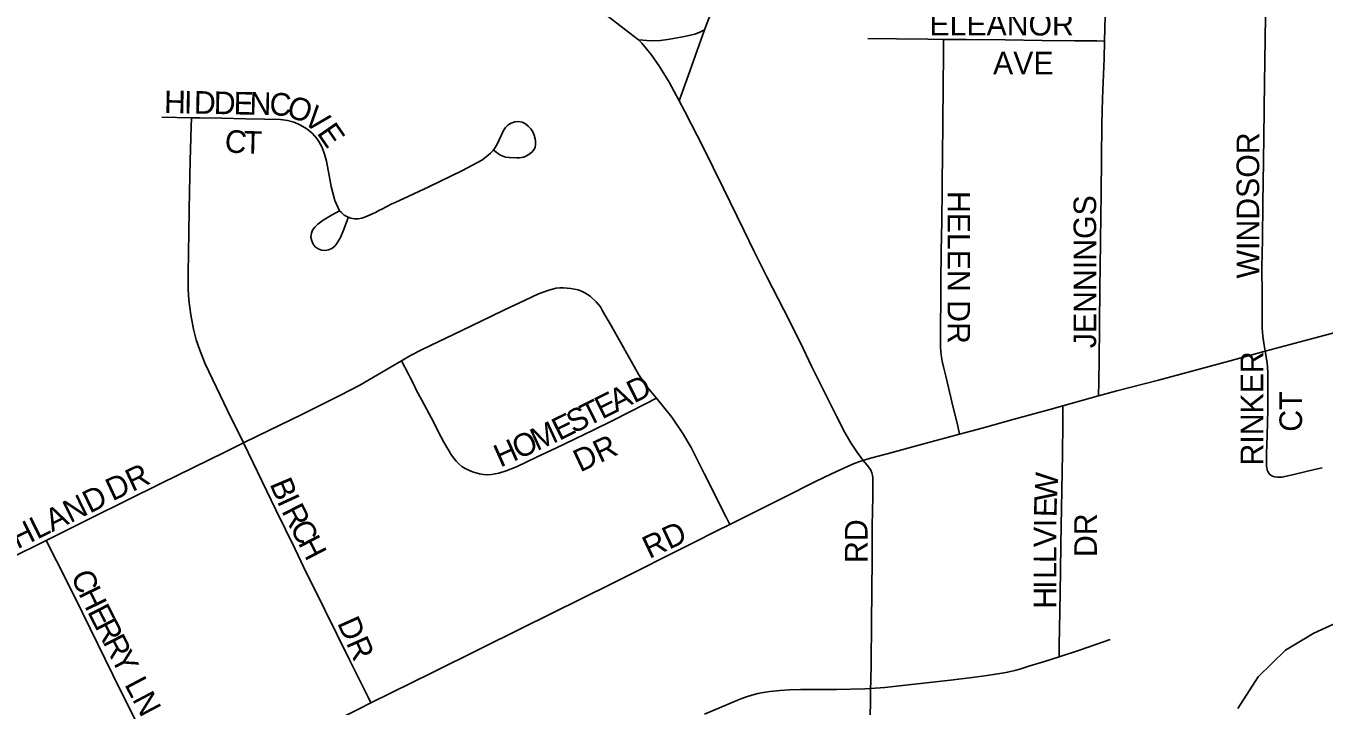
# Model space of a CAD drawing. Extents: x 1443599 to 1910620, y 1028088 to 1361369.
# Drawn here: x 1674513 to 1677386, y 1315218 to 1316722 of the extents above; entities that cross this region are included whole.
import ezdxf

# ---------------------------------------------------------------- set-up
doc = ezdxf.new("R2010")
doc.units = 0
for name, color, linetype in [('GM_X_City_Street', 7, 'Continuous'), ('GM_X_City_Street_Text', 7, 'Continuous'), ('GM_X_Minor_River', 7, 'Continuous')]:
    doc.layers.add(name, color=color, linetype=linetype)

msp = doc.modelspace()

# ---------------------------------------------------------------- linework, layer by layer
at = {"layer": 'GM_X_City_Street'}
for points in [[(1676899.9, 1316689.1), (1676901.6, 1316745.8), (1676903.8, 1316850.6), (1676904.6, 1316935.8), (1676904.4, 1317004.5), (1676904.2, 1317073), (1676904.4, 1317083.2)], [(1675868.8, 1316691.9), (1675856.2, 1316701.6), (1675763.2, 1316773.1)], [(1677255.4, 1316002.9), (1677252.1, 1316021.3), (1677250.1, 1316036.7), (1677248.8, 1316054.2), (1677248.7, 1316065.6), (1677248.6, 1316127.8), (1677248.4, 1316188), (1677249.3, 1316249.9), (1677250.5, 1316331.2), (1677252, 1316423.5), (1677252.6, 1316478.4), (1677253.2, 1316535.4), (1677253.9, 1316601.3), (1677254.5, 1316639.1), (1677255.5, 1316699.3), (1677256.7, 1316777.4)], [(1676014.9, 1316714.1), (1676029.9, 1316754.6)], [(1675868.8, 1316691.9), (1675896.2, 1316689.7), (1675917, 1316690.6), (1675937.6, 1316693), (1675970, 1316699.3), (1675993.4, 1316704.6), (1676003, 1316708), (1676014.9, 1316714.1)], [(1675958.8, 1316556.9), (1675978.4, 1316611.8), (1675994.8, 1316657.8), (1676014.9, 1316714.1)], [(1675958.8, 1316556.9), (1675936.6, 1316598.4), (1675915.2, 1316632.9), (1675896.3, 1316659.4), (1675875.7, 1316684.5), (1675868.8, 1316691.9)], [(1676375.8, 1316694.6), (1676439.4, 1316694), (1676509.2, 1316693.2), (1676543.3, 1316692.8)], [(1676579.2, 1315819.6), (1676574.9, 1315837.4), (1676561.9, 1315891.5), (1676549.1, 1315945.3), (1676543.5, 1315968.5), (1676540.7, 1315981.3), (1676539.2, 1315989.9), (1676537.7, 1316001.8), (1676537, 1316013.1), (1676537.2, 1316063.5), (1676537.4, 1316111.6), (1676537.6, 1316154.7), (1676538.5, 1316224.1), (1676539.5, 1316291), (1676540.5, 1316363), (1676540.6, 1316381.3), (1676541.1, 1316432), (1676541.8, 1316510.3), (1676542.5, 1316587.6), (1676543.2, 1316661.8), (1676543.3, 1316692.8)], [(1676543.3, 1316692.8), (1676594.7, 1316692.3), (1676680.1, 1316691.4), (1676762.2, 1316690.5), (1676833.7, 1316689.8), (1676882.8, 1316689.2), (1676899.9, 1316689.1)], [(1676886.7, 1315904.4), (1676887.2, 1315935.5), (1676888, 1315985.4), (1676889.1, 1316055.8), (1676889.7, 1316147.7), (1676890.1, 1316186.9), (1676891.1, 1316248.4), (1676891.6, 1316300.1), (1676892.5, 1316352.2), (1676893.8, 1316506.3), (1676895.4, 1316562.1), (1676898.8, 1316650.7), (1676899.9, 1316689.1)], [(1676365.5, 1315761.7), (1676351.7, 1315780.6), (1676338.7, 1315800.7), (1676325.4, 1315823.3), (1676307, 1315859.2), (1676280.6, 1315911), (1676251.4, 1315969.9), (1676227.1, 1316022), (1676190, 1316094.9), (1676152.6, 1316167.5), (1676123.9, 1316225.4), (1676102.1, 1316269), (1676055.6, 1316364.6), (1676012.6, 1316453.1), (1675971, 1316533.4), (1675958.8, 1316556.9)], [(1674813.7, 1316520.5), (1674879.1, 1316519.4)], [(1674994.1, 1315800.2), (1674959.1, 1315871.8), (1674909.7, 1315975.2), (1674897.3, 1316005.2), (1674889.8, 1316028.2), (1674883.7, 1316051.7), (1674877.5, 1316083.6), (1674873.3, 1316115.9), (1674871.6, 1316140), (1674871.6, 1316172.6), (1674872.3, 1316223.5), (1674873, 1316263.4), (1674873.7, 1316316.6), (1674874.8, 1316354.6), (1674876.6, 1316425), (1674878.6, 1316499.3), (1674879.1, 1316519.4)], [(1674879.1, 1316519.4), (1674897.3, 1316519.1), (1674946.3, 1316518.2), (1674999, 1316517.2), (1675040.9, 1316516.3), (1675076, 1316515.7), (1675091.5, 1316513.6), (1675106.4, 1316509.4), (1675120.7, 1316502.9), (1675134.1, 1316494.7), (1675146.3, 1316485), (1675156.7, 1316473.5), (1675161.1, 1316467.2), (1675168.4, 1316453.4), (1675173.9, 1316438.8), (1675177.9, 1316423.4), (1675184, 1316391.6), (1675188.4, 1316367.3), (1675196.6, 1316336.8), (1675206.6, 1316313.4)], [(1675225.8, 1316299.6), (1675232, 1316297.4), (1675240.1, 1316296.2), (1675248.3, 1316296.2), (1675256.3, 1316297.5), (1675264.1, 1316300), (1675286.1, 1316310), (1675293.5, 1316314.3), (1675300.6, 1316317.5), (1675322.8, 1316328.9), (1675330.2, 1316331.8), (1675360.1, 1316345.9), (1675404.8, 1316366.6), (1675478.8, 1316402.5), (1675521.9, 1316426), (1675535.3, 1316435.6), (1675541.3, 1316441.2), (1675546.7, 1316447.3), (1675551.5, 1316454), (1675555.6, 1316461.1), (1675569.4, 1316490.9), (1675573.9, 1316497.7), (1675579.8, 1316503.5), (1675586.8, 1316507.8), (1675594.6, 1316510.4), (1675602.8, 1316511), (1675610.8, 1316509.6), (1675618.1, 1316506.1), (1675624.6, 1316501.1), (1675630.2, 1316495.1), (1675634.6, 1316488.2), (1675637.8, 1316480.7), (1675640, 1316472.9), (1675640.6, 1316467.9), (1675640.8, 1316460), (1675639.8, 1316454.3), (1675638.9, 1316452.2), (1675637.7, 1316449.8), (1675633.9, 1316444.7), (1675627.9, 1316439.3), (1675620.9, 1316435.4), (1675614.5, 1316432.3), (1675609.4, 1316431.3), (1675605.1, 1316430.7), (1675598.9, 1316430.6), (1675583, 1316431.3), (1675574.4, 1316432.5), (1675563.2, 1316436.8), (1675556.2, 1316441.4), (1675549.4, 1316446.9)], [(1675206.6, 1316313.4), (1675189.1, 1316304.2), (1675170.7, 1316293.3), (1675159, 1316284.1), (1675152.1, 1316277.1), (1675147.2, 1316270.7), (1675144.7, 1316264), (1675143.6, 1316255.4), (1675145.2, 1316247.6), (1675148.4, 1316240.2), (1675153.2, 1316233.9), (1675159.5, 1316229.2), (1675167, 1316226.5), (1675174.8, 1316225.8), (1675182.6, 1316227.2), (1675189.9, 1316230.6), (1675196.1, 1316235.5), (1675201.2, 1316241.5), (1675209.2, 1316254.8), (1675215.8, 1316270.7), (1675223.4, 1316292.5), (1675225.8, 1316299.6)], [(1675206.6, 1316313.4), (1675211, 1316309.6), (1675217.2, 1316304.3), (1675224.3, 1316300.1), (1675225.8, 1316299.6)], [(1675344.3, 1315982.1), (1675363.9, 1315993.6), (1675390, 1316007.1), (1675477.5, 1316049.2), (1675543.2, 1316080.9), (1675571.7, 1316094.3), (1675616.1, 1316115.1), (1675647.2, 1316129.8), (1675670.3, 1316138.3), (1675686.1, 1316142.4), (1675694.3, 1316143.3), (1675702.4, 1316143.5), (1675718.7, 1316142.1), (1675734.6, 1316138.7), (1675742.3, 1316136), (1675749.7, 1316132.6), (1675761.7, 1316125), (1675774.8, 1316112.7), (1675784.2, 1316101.3), (1675789, 1316092.8), (1675808.5, 1316058.3), (1675869.3, 1315950.6), (1675883.3, 1315930.2), (1675892.2, 1315918.4), (1675908.5, 1315899.3)], [(1677255.4, 1316002.9), (1677344.3, 1316026.6), (1677512.8, 1316071.6), (1677607.1, 1316096.7), (1677671.9, 1316114)], [(1674994.1, 1315800.2), (1675026.1, 1315816.1), (1675122, 1315862.5), (1675209.2, 1315905.6), (1675251.8, 1315928.2), (1675290.8, 1315950.8), (1675321.4, 1315968.8), (1675344.3, 1315982.1)], [(1675908.5, 1315899.3), (1675884.1, 1315886.8), (1675811.6, 1315849.6), (1675767.8, 1315828.4), (1675687.1, 1315789.4), (1675642.8, 1315769.1), (1675598.6, 1315747.8), (1675575.7, 1315738.3), (1675559.5, 1315733.4), (1675542.8, 1315730.4), (1675534.1, 1315729.9), (1675525.5, 1315730.3), (1675516.7, 1315731.9), (1675500.9, 1315736.7), (1675492.8, 1315739.9), (1675485.2, 1315743.7), (1675477.8, 1315748.4), (1675471, 1315753.9), (1675464.9, 1315760), (1675454.6, 1315773.6), (1675437.4, 1315801.9), (1675426.1, 1315823.8), (1675415.2, 1315845.3), (1675388.7, 1315894.9), (1675381.2, 1315909.3), (1675377.5, 1315916.5), (1675370.2, 1315931), (1675363, 1315945.3), (1675359.4, 1315952.3), (1675344.3, 1315982.1)], [(1676886.7, 1315904.4), (1676927.4, 1315915.4), (1677019.5, 1315939.3), (1677178, 1315982.2), (1677255.4, 1316002.9)], [(1677381.8, 1315745.4), (1677364.5, 1315741.3), (1677322.1, 1315731.2), (1677296.1, 1315725), (1677292.3, 1315724.5), (1677287.8, 1315724.3), (1677283, 1315724.5), (1677277.5, 1315725.2), (1677273.5, 1315726.2), (1677270.5, 1315727.4), (1677267.8, 1315729.1), (1677265.3, 1315731.3), (1677263.4, 1315733.7), (1677262, 1315735.6), (1677261, 1315737.5), (1677260.1, 1315739.5), (1677259.5, 1315742), (1677258.8, 1315745.3), (1677258.3, 1315749.1), (1677258.5, 1315776.9), (1677259.6, 1315817.5), (1677261, 1315872.9), (1677261.4, 1315928.5), (1677261.1, 1315956.2), (1677260.5, 1315968.4), (1677259.7, 1315977.8), (1677255.4, 1316002.9)], [(1675908.5, 1315899.3), (1675942.4, 1315857.3), (1675966.7, 1315820.8), (1675985, 1315790.4), (1676014.5, 1315731.4), (1676061.5, 1315637.6), (1676070.4, 1315619.8)], [(1676807.9, 1315882.2), (1676886.7, 1315904.4)], [(1676579.2, 1315819.6), (1676629.1, 1315833.3), (1676699.7, 1315852.6), (1676778.6, 1315874), (1676807.9, 1315882.2)], [(1676799.4, 1315327.1), (1676799.8, 1315352.1), (1676801, 1315426.6), (1676802.5, 1315515.8), (1676803.4, 1315576.7), (1676804.7, 1315655.1), (1676806.9, 1315776.6), (1676807.5, 1315841.9), (1676807.9, 1315882.2)], [(1676365.5, 1315761.7), (1676369.8, 1315763.2), (1676382, 1315766.6), (1676419.1, 1315776.5), (1676497, 1315797.5), (1676579.2, 1315819.6)], [(1674557.7, 1315584.8), (1674584.3, 1315598), (1674661.2, 1315636.1), (1674733.6, 1315671.9), (1674812.5, 1315711), (1674952.7, 1315779.6), (1674994.1, 1315800.2)], [(1675276.4, 1315225.3), (1675270.3, 1315237.7), (1675229.1, 1315320.8), (1675173.7, 1315432.6), (1675127.3, 1315526.2), (1675108.3, 1315565.3), (1675066, 1315652.4), (1674994.1, 1315800.2)], [(1676070.4, 1315619.8), (1676110.2, 1315639.7), (1676190.3, 1315679.7), (1676260.3, 1315714.7), (1676295.6, 1315731.6), (1676330.9, 1315748.1), (1676345.6, 1315754.6), (1676358.2, 1315759.2), (1676365.5, 1315761.7)], [(1676382.1, 1315257.5), (1676382.4, 1315272.8), (1676383.1, 1315313.5), (1676384.4, 1315403.5), (1676385.6, 1315543), (1676385.6, 1315616.8), (1676387.3, 1315682.1), (1676387.1, 1315698.5), (1676386.8, 1315723.6), (1676386.2, 1315728.4), (1676385.1, 1315734.3), (1676382.5, 1315740), (1676379.4, 1315744.8), (1676374.6, 1315751), (1676365.5, 1315761.7)], [(1675276.4, 1315225.3), (1675411, 1315291.9), (1675517.9, 1315344.8), (1675609, 1315389.9), (1675810.5, 1315489.7), (1675989.2, 1315579.2), (1676042, 1315605.6), (1676070.4, 1315619.8)], [(1674357.1, 1315482.9), (1674386, 1315498.7), (1674473.9, 1315543.3), (1674557.7, 1315584.8)], [(1674843.5, 1315008.9), (1674828.4, 1315039.6), (1674792.1, 1315113.3), (1674721.7, 1315252.6), (1674621, 1315459), (1674580.4, 1315539.7), (1674557.7, 1315584.8)], [(1676799.4, 1315327.1), (1676844.2, 1315342.3), (1676912.1, 1315365.3)], [(1676382.1, 1315257.5), (1676413.8, 1315259.7), (1676453, 1315263.6), (1676558.8, 1315276), (1676607, 1315281.8), (1676640.2, 1315286.3), (1676658.6, 1315288.8), (1676673.2, 1315291.1), (1676685.2, 1315293.2), (1676701.1, 1315297), (1676712.6, 1315300.2), (1676732.6, 1315306.4), (1676767.1, 1315317.1), (1676799.4, 1315327.1)], [(1676014.7, 1315200.5), (1676086, 1315230.9), (1676097.5, 1315235.4), (1676107.8, 1315238.9), (1676119.1, 1315242.4), (1676132.5, 1315246.1), (1676144.9, 1315248.6), (1676159.5, 1315250.9), (1676181.3, 1315252.9), (1676202.8, 1315254.3), (1676227.3, 1315254.9), (1676271.2, 1315254.9), (1676307, 1315254.9), (1676369.4, 1315256.7), (1676382.1, 1315257.5)], [(1676371.3, 1314647.7), (1676372.9, 1314735.4), (1676374.7, 1314831.4), (1676376.2, 1314897.1), (1676378.5, 1314970.9), (1676379.3, 1315036.4), (1676380.7, 1315118.1), (1676381.5, 1315183.4), (1676381.8, 1315240.4), (1676382.1, 1315257.5)], [(1675038.6, 1315106.4), (1675106.6, 1315139.8), (1675250.3, 1315212.3), (1675276.4, 1315225.3)]]:
    msp.add_lwpolyline(points, dxfattribs=at)
at = {"layer": 'GM_X_Minor_River'}
msp.add_lwpolyline([(1677195, 1315213.3), (1677239.8, 1315282.9), (1677300.5, 1315342.2), (1677362.8, 1315379.5), (1677414.9, 1315402.9)], dxfattribs=at)

# ---------------------------------------------------------------- texts
at = {"layer": 'GM_X_City_Street_Text'}
for s, rotation, p in [('ELEANOR', 0, (1676512.4, 1316701.4)), ('AVE', 0, (1676653.2, 1316615.4)), ('H', 358.9508, (1674818.1, 1316529.8)), ('I', 358.9021, (1674862.1, 1316529)), ('D', 358.9343, (1674884.1, 1316528.6)), ('D', 358.9508, (1674928.1, 1316527.7)), ('E', 358.9072, (1674972.1, 1316526.9)), ('N', 358.9343, (1675007.3, 1316526.3)), ('C', 356.7932, (1675050.8, 1316525.5)), ('O', 339.8302, (1675086.5, 1316524.1)), ('V', 320.3231, (1675124, 1316511.1)), ('E', 304.607, (1675155.4, 1316485.7)), ('C', 354.6495, (1674951, 1316444.2)), ('T', 358.6493, (1674994.2, 1316440.3)), ('WINDSOR', 90, (1677242.2, 1316163.9)), ('HELEN DR', 270, (1676552.4, 1316357.5)), ('JENNINGS', 90, (1676881.4, 1316009.9)), ('RINKER', 90, (1677251, 1315750.3)), ('A', 26.5553, (1675819.2, 1315867.5)), ('D', 26.5553, (1675858.5, 1315887.2)), ('T', 26.565, (1675756.2, 1315836)), ('E', 26.565, (1675787.7, 1315851.7)), ('CT', 90, (1677337, 1315825.1)), ('E', 26.4041, (1675693.1, 1315804.5)), ('S', 26.5947, (1675724.7, 1315820.3)), ('M', 24.667, (1675643.6, 1315781.8)), ('H', 23.9936, (1675562.6, 1315745.7)), ('O', 23.9536, (1675602.8, 1315763.6)), ('DR', 25.2073, (1675739.4, 1315734.7)), ('DR', 25.1912, (1674704.4, 1315670.9)), ('B', 292.8254, (1675051.5, 1315709.9)), ('W', 86.9209, (1676794.4, 1315670.5)), ('HIGHLAND', 26.2259, (1674387.4, 1315512.4)), ('I', 294.7921, (1675067.6, 1315671.7)), ('R', 296.8365, (1675077.7, 1315649.9)), ('E', 88.4149, (1676793.5, 1315635.6)), ('DR', 90, (1676882.9, 1315547.9)), ('C', 297.4101, (1675095.8, 1315614.1)), ('RD', 25.1863, (1675892.4, 1315543.3)), ('RD', 90, (1676375.4, 1315534.8)), ('V', 89.9688, (1676793.4, 1315570)), ('I', 89.9836, (1676793.5, 1315614)), ('H', 297.4054, (1675114, 1315579)), ('L', 89.9727, (1676793.4, 1315534.8)), ('L', 89.9727, (1676793.4, 1315499.5)), ('C', 292.5003, (1674611.6, 1315507.3)), ('H', 295.8651, (1674628.1, 1315467.8)), ('I', 89.9836, (1676793.4, 1315477.6)), ('H', 89.9781, (1676793.4, 1315433.5)), ('E', 297.0944, (1674647.8, 1315427.1)), ('R', 297.1234, (1674663.8, 1315395.8)), ('DR', 293.9738, (1675201, 1315402.2)), ('R', 297.1297, (1674681.9, 1315360.5)), ('Y', 297.1123, (1674699.9, 1315325.3)), ('LN', 297.8967, (1674729.9, 1315266.3))]:
    msp.add_text(s, height=50, rotation=rotation, dxfattribs=at).set_placement(p)

doc.saveas('drawing.dxf')
